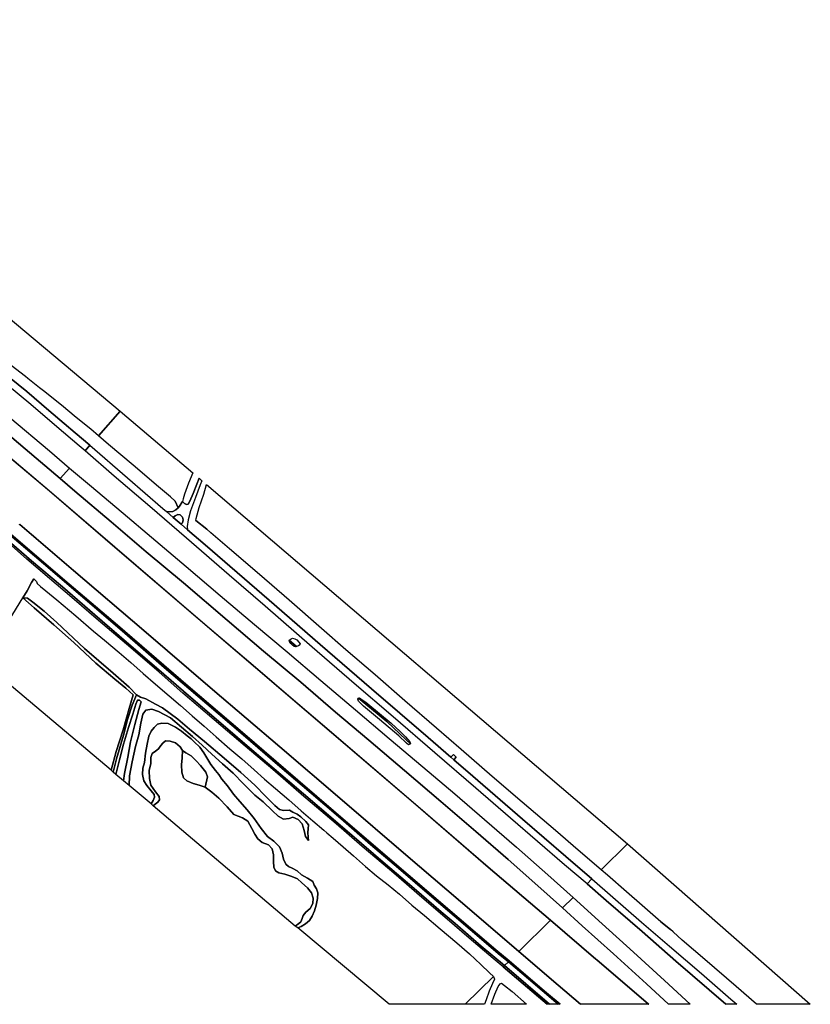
# Model space of a CAD drawing. Extents: x -26035517 to 31750492, y -9237385 to 8160032.
# Tile 295 of 298: x 26153701 to 26588030, y -2365968 to -1825294. Entities that reach past the tile are written whole.
import ezdxf

# ---------------------------------------------------------------- set-up
doc = ezdxf.new("R2010")
doc.units = 0
doc.layers.add('T-25', color=7, linetype='CONTINUOUS')

msp = doc.modelspace()

# ---------------------------------------------------------------- linework, layer by layer
at = {"layer": 'T-25', "color": 9}
for points in [[(26189631, -2062031, 10603), (26186316, -2059280, 10541), (26174115, -2048870, 10561), (26159781, -2036534, 10611), (26147030, -2025973, 10574), (26134486, -2015717, 10574), (26119239, -2003487, 10574), (26098804, -1987653, 10586), (26079519, -1972172, 10524), (26059197, -1956326, 10483), (26038331, -1939755, 10549), (26023039, -1927984, 10582), (26007501, -1914781, 10574), (25979160, -1890570, 10516), (25948449, -1864281, 10491), (25922423, -1841895, 10471), (25903038, -1825294, 10533)], [(25895901, -1833235, 12027), (25905456, -1841417, 12031), (25922357, -1855887, 12010), (25939022, -1870163, 12060), (25957825, -1886198, 12130), (25968559, -1895387, 12138), (25987177, -1911311, 12126), (26004715, -1926032, 12113), (26025741, -1943259, 12080), (26049178, -1962436, 12109), (26069103, -1978444, 12150), (26089409, -1994929, 12171), (26109542, -2011393, 12179), (26129210, -2027688, 12179), (26148313, -2043677, 12171), (26170088, -2062118, 12183), (26181151, -2071531, 12183)], [(25887632, -1842723, 10990), (25907693, -1859953, 11031), (25934918, -1883073, 10907), (25966494, -1909945, 10944), (25987236, -1927896, 10944), (26014135, -1950966, 10944), (26043166, -1975784, 10920), (26067063, -1996049, 10928), (26083125, -2009862, 10918), (26088933, -2014856, 10915), (26111336, -2034184, 10915), (26145852, -2063699, 10911), (26169998, -2084033, 10982)], [(25890746, -1839006, 11957), (25904167, -1850566, 11928), (25922551, -1866337, 12027), (25941518, -1882629, 12043), (25960981, -1899399, 12076), (25982610, -1917767, 12052), (26008468, -1939403, 12121), (26030792, -1957492, 12150), (26060771, -1981742, 12138), (26087748, -2003713, 12138), (26111267, -2022963, 12113), (26135786, -2043284, 12146), (26156764, -2060926, 12150), (26175950, -2077302, 12158)], [(26192216, -2059007, 10529), (26184260, -2052245, 10500), (26178175, -2047121, 10504), (26169771, -2039850, 10512), (26157630, -2029460, 10491), (26148133, -2021689, 10467), (26140957, -2015796, 10467), (26126687, -2004534, 10508), (26110818, -1992139, 10516), (26096376, -1980788, 10459), (26081707, -1969061, 10442), (26069316, -1959395, 10454), (26055820, -1948741, 10463), (26039553, -1935961, 10479), (26033870, -1931301, 10479)], [(26148133, -2021689, 10467), (26157630, -2029460, 10491), (26169771, -2039850, 10512), (26178175, -2047121, 10504), (26184260, -2052245, 10500), (26192216, -2059007, 10529), (26189631, -2062031, 10603), (26186316, -2059280, 10541), (26174115, -2048870, 10561), (26159781, -2036534, 10611), (26147030, -2025973, 10574)], [(26164605, -2027502, 9981), (26158181, -2022242, 9866)], [(26148313, -2043677, 12171), (26170088, -2062118, 12183), (26181151, -2071531, 12183), (26175950, -2077302, 12158), (26156764, -2060926, 12150), (26135786, -2043284, 12146)], [(26192216, -2059007, 10529), (26212968, -2076917, 10520), (26232342, -2093623, 10516), (26234373, -2095381, 10513), (26238071, -2098581, 10508)], [(26145884, -2063661, 10911), (26170030, -2083995, 10982), (26169965, -2084070, 10630), (26145820, -2063737, 10630)], [(26465425, -2299861, 10503), (26453054, -2289363, 10537), (26423292, -2263805, 10491), (26404233, -2247318, 10495), (26381691, -2227933, 10504), (26358875, -2208134, 10524), (26337515, -2189733, 10487), (26314381, -2169803, 10467), (26288634, -2147386, 10446), (26268764, -2130226, 10533), (26245256, -2109970, 10549), (26225266, -2092685, 10533), (26205685, -2075921, 10615), (26189631, -2062031, 10603)], [(26181151, -2071531, 12183), (26191996, -2080674, 12167), (26210541, -2096267, 12220), (26226054, -2109519, 12204), (26245182, -2125627, 12200), (26263906, -2141495, 12080), (26282644, -2157325, 12167), (26300567, -2172442, 12129), (26319191, -2188243, 12179), (26338207, -2204259, 12224), (26356708, -2219960, 12220), (26375197, -2235577, 12228), (26392679, -2250373, 12249), (26409101, -2264519, 12187), (26426658, -2279723, 12154), (26443891, -2294819, 12216), (26457801, -2307300, 12188)], [(26175950, -2077302, 12158), (26184009, -2084137, 12138), (26203999, -2101091, 12138), (26223265, -2117497, 12150), (26243705, -2134614, 12200), (26267615, -2154963, 12076), (26287675, -2171997, 12142), (26308074, -2189121, 12162), (26327253, -2205481, 12171), (26345466, -2220965, 12175), (26365140, -2237516, 12191), (26385051, -2254548, 12179), (26404333, -2270986, 12158), (26422073, -2286540, 12142), (26438305, -2300840, 12224), (26451939, -2313044, 12213)], [(26252280, -2077058, 9951), (26251084, -2080342, 9976), (26249081, -2085477, 10029), (26247192, -2089742, 10054), (26246173, -2091305, 10099), (26245279, -2091566, 10178), (26244189, -2090940, 10244), (26243226, -2089870, 10236), (26241578, -2092378, 10368), (26240680, -2093409, 10372), (26239443, -2094516, 10376), (26237917, -2095373, 10429), (26236122, -2095602, 10467), (26234373, -2095381, 10513)], [(26253781, -2078430, 9905), (26252929, -2080652, 9905), (26250284, -2087715, 10017), (26247482, -2095072, 10190), (26246205, -2099951, 10347), (26245773, -2103618, 10475), (26245942, -2105392, 10497)], [(26170022, -2084054, 10982), (26206046, -2114973, 10958), (26251666, -2154094, 10949), (26283170, -2180958, 10999), (26325033, -2216739, 10978), (26371242, -2256267, 10953), (26411112, -2290580, 11024), (26445294, -2319771, 11090)], [(26239055, -2089601, 10285), (26240680, -2093409, 10372)], [(26243596, -2088353, 10165), (26243226, -2089870, 10236)], [(26238071, -2098581, 10508), (26239175, -2097812, 10438), (26240642, -2097066, 10372), (26241799, -2097151, 10372), (26242471, -2097671, 10372), (26243120, -2098378, 10401), (26243585, -2099992, 10446), (26243073, -2101490, 10442), (26242372, -2102302, 10502), (26238071, -2098581, 10508)], [(26427846, -2336954, 11040), (26403416, -2315976, 10982), (26365809, -2283881, 10982), (26330794, -2253836, 10978), (26296530, -2224546, 11011), (26259595, -2193055, 11007), (26221901, -2160733, 11007), (26183311, -2127724, 10982), (26153724, -2102437, 10978)], [(26392176, -2231641, 10468), (26390555, -2230234, 10467), (26378070, -2219401, 10462), (26346973, -2192775, 10508), (26318823, -2168427, 10413), (26290683, -2144001, 10384), (26255508, -2113669, 10483), (26245942, -2105392, 10497), (26242372, -2102302, 10502)], [(26250463, -2100241, 10120), (26256435, -2105109, 9980)], [(26148373, -2108256, 10768), (26166730, -2123965, 10760), (26187092, -2141237, 10739), (26209918, -2160826, 10722), (26233107, -2180987, 10698), (26256539, -2200986, 10685), (26276461, -2218004, 10768), (26296630, -2235293, 10755), (26313795, -2250077, 10768), (26330172, -2264004, 10768), (26346497, -2278228, 10665), (26361770, -2291127, 10694), (26380202, -2306896, 10788), (26392359, -2317462, 10838), (26409979, -2332432, 10677), (26416512, -2337991, 10735), (26422167, -2342622, 10817), (26420039, -2344711, 10722), (26407223, -2334031, 10545), (26392943, -2321661, 10698), (26385306, -2315173, 10776), (26370433, -2302422, 10685), (26353382, -2287860, 10727), (26336096, -2273012, 10673), (26318436, -2257869, 10698), (26300871, -2242853, 10673), (26282538, -2227286, 10652), (26264199, -2211677, 10611), (26246443, -2196444, 10458), (26230068, -2182260, 10545), (26212364, -2167079, 10615), (26194944, -2152031, 10669), (26177131, -2136797, 10694), (26160244, -2122496, 10586), (26146380, -2110569, 10619)], [(26148832, -2107750, 10759), (26177238, -2132131, 10768), (26207359, -2157759, 10714), (26246227, -2191223, 10702), (26276064, -2216708, 10813), (26306441, -2242832, 10698), (26336622, -2268746, 10739), (26367202, -2294851, 10743), (26395169, -2318890, 10821), (26415212, -2336029, 10751), (26422683, -2342081, 10834), (26422167, -2342622, 10817), (26416512, -2337991, 10735), (26409979, -2332432, 10677), (26392359, -2317462, 10838), (26380202, -2306896, 10788), (26361770, -2291127, 10694), (26346497, -2278228, 10665), (26330172, -2264004, 10768), (26313795, -2250077, 10768), (26296630, -2235293, 10755), (26276461, -2218004, 10768), (26256539, -2200986, 10685), (26233107, -2180987, 10698), (26209918, -2160826, 10722), (26187092, -2141237, 10739), (26166730, -2123965, 10760), (26148373, -2108256, 10768)], [(26422167, -2342622, 10817), (26416512, -2337991, 10735), (26409979, -2332432, 10677), (26392359, -2317462, 10838), (26380202, -2306896, 10788), (26361770, -2291127, 10694), (26346497, -2278228, 10665), (26330172, -2264004, 10768), (26313795, -2250077, 10768), (26296630, -2235293, 10755), (26276461, -2218004, 10768), (26256539, -2200986, 10685), (26233107, -2180987, 10698), (26209918, -2160826, 10722), (26187092, -2141237, 10739), (26166730, -2123965, 10760), (26148373, -2108256, 10768)], [(26422683, -2342081, 10834), (26415212, -2336029, 10751), (26395169, -2318890, 10821), (26367202, -2294851, 10743), (26336622, -2268746, 10739), (26306441, -2242832, 10698), (26276064, -2216708, 10813), (26246227, -2191223, 10702), (26207359, -2157759, 10714), (26177238, -2132131, 10768), (26148832, -2107750, 10759)], [(26146380, -2110569, 10619), (26160244, -2122496, 10586), (26177131, -2136797, 10694), (26194944, -2152031, 10669), (26212364, -2167079, 10615), (26230068, -2182260, 10545), (26246443, -2196444, 10458), (26264199, -2211677, 10611), (26282538, -2227286, 10652), (26300871, -2242853, 10673), (26318436, -2257869, 10698), (26336096, -2273012, 10673), (26353382, -2287860, 10727), (26370433, -2302422, 10685), (26385306, -2315173, 10776), (26392943, -2321661, 10698), (26407223, -2334031, 10545), (26420039, -2344711, 10722), (26419281, -2345390, 10681), (26413782, -2340786, 10545), (26400623, -2329621, 10537), (26388553, -2319173, 10706), (26374632, -2307240, 10710), (26359190, -2293900, 10632), (26341844, -2279224, 10615), (26327650, -2266950, 10619), (26316817, -2257760, 10601), (26309878, -2251874, 10590), (26292694, -2237014, 10520), (26277596, -2224187, 10479), (26260535, -2209702, 10458), (26243417, -2195067, 10454), (26230318, -2183606, 10504), (26212361, -2168260, 10508), (26196921, -2155129, 10574), (26182277, -2142585, 10590), (26170169, -2132124, 10578), (26170108, -2132073, 10578), (26157616, -2121622, 10524), (26145821, -2111159, 10590)], [(26419281, -2345390, 10681), (26413782, -2340786, 10545), (26400623, -2329621, 10537), (26388553, -2319173, 10706), (26374632, -2307240, 10710), (26359190, -2293900, 10632), (26341844, -2279224, 10615), (26327650, -2266950, 10619), (26316817, -2257760, 10601), (26309878, -2251874, 10590), (26292694, -2237014, 10520), (26277596, -2224187, 10479), (26260535, -2209702, 10458), (26243417, -2195067, 10454), (26230318, -2183606, 10504), (26212361, -2168260, 10508), (26196921, -2155129, 10574), (26182277, -2142585, 10590), (26170169, -2132124, 10578), (26170108, -2132073, 10578), (26157616, -2121622, 10524), (26145821, -2111159, 10590)], [(26146380, -2110569, 10619), (26160244, -2122496, 10586), (26177131, -2136797, 10694), (26194944, -2152031, 10669), (26212364, -2167079, 10615), (26230068, -2182260, 10545), (26246443, -2196444, 10458), (26264199, -2211677, 10611), (26282538, -2227286, 10652), (26300871, -2242853, 10673), (26318436, -2257869, 10698), (26336096, -2273012, 10673), (26353382, -2287860, 10727), (26370433, -2302422, 10685), (26385306, -2315173, 10776), (26392943, -2321661, 10698), (26407223, -2334031, 10545), (26420039, -2344711, 10722)], [(26162993, -2133704, 9806), (26161500, -2132351, 9811), (26160198, -2134381, 9691), (26157889, -2138987, 9617), (26155405, -2142794, 9608)], [(26301766, -2165925, 11699), (26302772, -2165212, 11391), (26303524, -2164868, 11201), (26304787, -2165221, 11024), (26305882, -2165823, 10941), (26307095, -2167021, 10958), (26307699, -2167990, 11135), (26307552, -2168549, 11333), (26306815, -2169119, 11535), (26305796, -2169511, 11716), (26305179, -2169618, 11820), (26304413, -2169419, 11861), (26303615, -2168755, 11836), (26302712, -2167808, 11803), (26301893, -2166752, 11737), (26301766, -2165925, 11699)], [(26339841, -2197923, 11739), (26340417, -2197681, 11671), (26341098, -2198234, 11581), (26343830, -2200108, 11461), (26351438, -2206237, 11461), (26357710, -2211677, 11416), (26362680, -2216102, 11399), (26365689, -2219141, 11416), (26368074, -2221748, 11511), (26368364, -2222933, 11732), (26367373, -2223522, 11808), (26366196, -2222580, 11799), (26361926, -2218532, 11812), (26351395, -2209548, 11948), (26342580, -2202234, 11969), (26339746, -2199568, 11960), (26339529, -2198407, 11865), (26339841, -2197923, 11739)], [(26392176, -2231641, 10468), (26393439, -2230179, 10405), (26391963, -2228785, 10405), (26390555, -2230234, 10467)], [(26468070, -2297116, 10458), (26453784, -2284752, 10454), (26429880, -2264261, 10438), (26402675, -2240750, 10471), (26392176, -2231641, 10468)], [(26468070, -2297116, 10458), (26479627, -2307153, 10392), (26495276, -2320790, 10326), (26510765, -2334077, 10351), (26528165, -2349064, 10338), (26544407, -2363137, 10342), (26547680, -2365968, 10360)], [(26465425, -2299861, 10503), (26475849, -2308950, 10429), (26495614, -2326072, 10445), (26514241, -2342191, 10507), (26532438, -2358047, 10491), (26541618, -2365968, 10506)], [(26457801, -2307300, 12188), (26473760, -2321804, 12196), (26490985, -2337309, 12205), (26507892, -2352950, 12172), (26522076, -2365968, 12159)], [(26451939, -2313044, 12213), (26462719, -2322826, 12196), (26479925, -2338274, 12188), (26498014, -2354801, 12167), (26510168, -2365968, 12176)], [(26445324, -2319797, 11090), (26470320, -2341131, 10916), (26470864, -2341595, 10912), (26499221, -2365939, 10963)], [(26505943, -2320713, 9863), (26511198, -2324896, 9764)], [(26461679, -2365920, 10916), (26449520, -2355468, 10937), (26427882, -2336984, 11040)], [(26419281, -2345390, 10681), (26430215, -2354719, 10751), (26443421, -2365968, 10830)], [(26444784, -2365968, 10749), (26420039, -2344711, 10722)], [(26422167, -2342622, 10817), (26433194, -2352004, 10855), (26449518, -2365968, 10946)], [(26450616, -2365968, 10775), (26443136, -2359606, 10743), (26422683, -2342081, 10834)]]:
    msp.add_polyline3d(points, dxfattribs=at)
for points in [[(26158181, -2022242, 9866), (26156887, -2021262, 9812), (26149038, -2015252, 9783), (26143657, -2011110, 9709), (26138609, -2007357, 9434), (26138009, -2006268, 9384), (26138492, -2004683, 9384), (26139473, -2002651, 9602), (26141275, -1998890, 9652), (26144241, -1992466, 9668), (26146278, -1987736, 9627), (26208925, -2040235, 9790), (26197008, -2053757, 10058), (26192750, -2050169, 10022), (26184790, -2043666, 9989), (26176730, -2037012, 9977), (26166758, -2029007, 9956), (26164605, -2027502, 9981)], [(26239055, -2089601, 10285), (26236612, -2087387, 10231), (26229915, -2081845, 10079), (26216100, -2069909, 10120), (26202559, -2058474, 10058), (26197008, -2053757, 10058), (26208925, -2040235, 9790), (26248749, -2074201, 9732), (26246448, -2079856, 9839), (26244299, -2085875, 10120), (26243596, -2088353, 10165), (26243226, -2089870, 10236), (26241578, -2092378, 10368), (26240680, -2093409, 10372)], [(26392176, -2231641, 10468), (26402675, -2240750, 10471), (26429880, -2264261, 10438), (26453784, -2284752, 10454), (26468070, -2297116, 10458), (26465425, -2299861, 10503), (26453054, -2289363, 10537), (26423292, -2263805, 10491), (26404233, -2247318, 10495), (26381691, -2227933, 10504), (26358875, -2208134, 10524), (26337515, -2189733, 10487), (26314381, -2169803, 10467), (26288634, -2147386, 10446), (26268764, -2130226, 10533), (26245256, -2109970, 10549), (26225266, -2092685, 10533), (26205685, -2075921, 10615), (26189631, -2062031, 10603), (26192216, -2059007, 10529), (26212968, -2076917, 10520), (26232342, -2093623, 10516), (26234373, -2095381, 10513), (26238071, -2098581, 10508), (26242372, -2102302, 10502), (26245942, -2105392, 10497), (26255508, -2113669, 10483), (26290683, -2144001, 10384), (26318823, -2168427, 10413), (26346973, -2192775, 10508), (26378070, -2219401, 10462), (26390555, -2230234, 10467)], [(26451939, -2313044, 12213), (26438305, -2300840, 12224), (26422073, -2286540, 12142), (26404333, -2270986, 12158), (26385051, -2254548, 12179), (26365140, -2237516, 12191), (26345466, -2220965, 12175), (26327253, -2205481, 12171), (26308074, -2189121, 12162), (26287675, -2171997, 12142), (26267615, -2154963, 12076), (26243705, -2134614, 12200), (26223265, -2117497, 12150), (26203999, -2101091, 12138), (26184009, -2084137, 12138), (26175950, -2077302, 12158), (26181151, -2071531, 12183), (26191996, -2080674, 12167), (26210541, -2096267, 12220), (26226054, -2109519, 12204), (26245182, -2125627, 12200), (26263906, -2141495, 12080), (26282644, -2157325, 12167), (26300567, -2172442, 12129), (26319191, -2188243, 12179), (26338207, -2204259, 12224), (26356708, -2219960, 12220), (26375197, -2235577, 12228), (26392679, -2250373, 12249), (26409101, -2264519, 12187), (26426658, -2279723, 12154), (26443891, -2294819, 12216), (26457801, -2307300, 12188)], [(26240680, -2093409, 10372), (26241578, -2092378, 10368), (26243226, -2089870, 10236), (26244189, -2090940, 10244), (26245279, -2091566, 10178), (26246173, -2091305, 10099), (26247192, -2089742, 10054), (26249081, -2085477, 10029), (26251084, -2080342, 9976), (26252280, -2077058, 9951), (26253781, -2078430, 9905), (26252929, -2080652, 9905), (26250284, -2087715, 10017), (26247482, -2095072, 10190), (26246205, -2099951, 10347), (26245773, -2103618, 10475), (26245942, -2105392, 10497), (26242372, -2102302, 10502), (26243073, -2101490, 10442), (26243585, -2099992, 10446), (26243120, -2098378, 10401), (26242471, -2097671, 10372), (26241799, -2097151, 10372), (26240642, -2097066, 10372), (26239175, -2097812, 10438), (26238071, -2098581, 10508), (26234373, -2095381, 10513), (26236122, -2095602, 10467), (26237917, -2095373, 10429), (26239443, -2094516, 10376)], [(26250463, -2100241, 10120), (26250710, -2099248, 10033), (26252303, -2093207, 9753), (26254858, -2085832, 9526), (26256351, -2080560, 9497), (26487678, -2277762, 9665), (26473060, -2292208, 9971), (26460551, -2281266, 9938), (26448024, -2270484, 9947), (26429726, -2255054, 9839), (26413310, -2240811, 9749), (26396242, -2226028, 9646), (26382762, -2214397, 9691), (26365257, -2199319, 9712), (26348900, -2185092, 9839), (26332860, -2171292, 9819), (26319511, -2159687, 9831), (26301680, -2144082, 9806), (26285364, -2130016, 9868), (26268899, -2115849, 9815), (26258792, -2107036, 9844), (26256435, -2105109, 9980)], [(26445258, -2319806, 10630), (26411079, -2290618, 10630), (26371209, -2256305, 10630), (26325001, -2216777, 10630), (26283138, -2180996, 10630), (26251634, -2154132, 10630), (26206013, -2115011, 10630), (26169965, -2084070, 10630), (26170030, -2083995, 10982), (26206079, -2114935, 10958), (26251698, -2154056, 10949), (26283202, -2180920, 10999), (26325065, -2216701, 10978), (26371275, -2256229, 10953), (26411145, -2290542, 11024), (26445329, -2319735, 11090)], [(26427811, -2336990, 11040), (26403383, -2316014, 10982), (26365776, -2283919, 10982), (26330761, -2253874, 10978), (26296498, -2224584, 11011), (26259563, -2193093, 11007), (26221868, -2160771, 11007), (26183279, -2127762, 10982), (26153610, -2102406, 10978), (26153677, -2102332, 10630), (26183343, -2127686, 10630), (26221934, -2160695, 10630), (26259627, -2193017, 10630), (26296562, -2224508, 10630), (26330827, -2253798, 10630), (26365842, -2283843, 10630), (26403449, -2315938, 10630), (26427882, -2336919, 10630)], [(26217830, -2196045, 9249), (26213816, -2191846, 9237), (26205107, -2184096, 9229), (26189376, -2170528, 9237), (26174179, -2156326, 9315), (26167067, -2150022, 9551), (26160989, -2145080, 9546), (26157928, -2142959, 9600), (26155405, -2142794, 9608), (26157889, -2138987, 9617), (26160198, -2134381, 9691), (26161500, -2132351, 9811), (26162993, -2133704, 9806), (26163338, -2134842, 9753), (26165187, -2136599, 9670), (26168116, -2138877, 9687), (26174193, -2143844, 9687), (26184581, -2152630, 9728), (26194164, -2161036, 9753), (26200315, -2166008, 9695), (26208278, -2172782, 9629), (26214801, -2178323, 9584), (26221618, -2184356, 9588), (26228267, -2190201, 9588), (26235805, -2196530, 9745), (26242041, -2201886, 9683), (26248462, -2207534, 9666), (26255060, -2213301, 9683), (26261577, -2219063, 9724), (26269159, -2225621, 9732), (26275812, -2231229, 9703), (26282447, -2237148, 9703), (26288204, -2242290, 9662), (26294319, -2247493, 9703), (26301480, -2253685, 9877), (26308284, -2259672, 9794), (26314805, -2265263, 9765), (26320766, -2270328, 9856), (26322393, -2271791, 10450), (26325972, -2274763, 10277), (26331444, -2279582, 9926), (26337127, -2284491, 9938), (26343754, -2290233, 9839), (26349784, -2295352, 9769), (26356061, -2300371, 9769), (26362296, -2305538, 9761), (26369195, -2311503, 9683), (26376002, -2317133, 9629), (26384657, -2324503, 9629), (26393901, -2332258, 9683), (26400785, -2338322, 9662), (26407091, -2344146, 9617), (26411819, -2348629, 9864), (26413947, -2350648, 9913), (26398445, -2365968, 10000), (26356749, -2365968, 10000), (26306476, -2324056, 10009), (26308279, -2323179, 10029), (26310623, -2321824, 10170), (26312821, -2319985, 10314), (26314414, -2317487, 10483), (26315667, -2314654, 10549), (26316553, -2311497, 10483), (26317272, -2307823, 10475), (26317419, -2304687, 10648), (26316817, -2302545, 10739), (26315435, -2300620, 10698), (26314650, -2298601, 10665), (26311899, -2296764, 10665), (26308563, -2294897, 10706), (26306152, -2292726, 10768), (26303367, -2291178, 10830), (26301321, -2290260, 10817), (26299886, -2289062, 10859), (26298630, -2286237, 10859), (26297919, -2282905, 10809), (26296392, -2279580, 10595), (26293343, -2276320, 10735), (26289766, -2273747, 10805), (26286393, -2269514, 10760), (26282484, -2264007, 10640), (26278633, -2259247, 10784), (26274655, -2254512, 10941), (26271079, -2250621, 11007), (26267779, -2245992, 11061), (26264746, -2242337, 11110), (26263168, -2239743, 11024), (26261193, -2237623, 10661), (26258772, -2234233, 10454), (26256553, -2230607, 10434), (26254875, -2227909, 10516), (26252630, -2224682, 10491), (26249479, -2221750, 10368), (26247910, -2220263, 10384), (26245728, -2218510, 10396), (26242611, -2216059, 10421), (26239219, -2213740, 10442), (26235327, -2211788, 10438), (26231844, -2211498, 10454), (26229499, -2212225, 10475), (26227487, -2214019, 10429), (26225963, -2216065, 10384), (26224633, -2218773, 10157), (26223725, -2223166, 10087), (26222857, -2228126, 10178), (26222325, -2233257, 10124), (26221323, -2236275, 10099), (26221249, -2239814, 10042), (26221843, -2243163, 9976), (26223602, -2245866, 9959), (26225963, -2248785, 9992), (26227514, -2250813, 10000), (26227718, -2252243, 10000), (26227070, -2254051, 10009), (26225840, -2255824, 10017), (26213792, -2245893, 10050), (26214082, -2240589, 10141), (26215438, -2232885, 10141), (26217353, -2224346, 10240), (26219214, -2218019, 10384), (26220176, -2211504, 10504), (26221284, -2206607, 10524), (26222947, -2204471, 10487), (26226317, -2203953, 10549), (26229912, -2205150, 10595), (26236480, -2208718, 10529), (26242615, -2213713, 10417), (26248715, -2218848, 10297), (26253885, -2223698, 10330), (26259228, -2228522, 10417), (26265132, -2233923, 10595), (26271015, -2239107, 10780), (26276562, -2244818, 10755), (26282866, -2251069, 10809), (26287470, -2254825, 10846), (26292592, -2259756, 10962), (26295704, -2262723, 10912), (26298583, -2264334, 10821), (26301705, -2264026, 10755), (26303729, -2263292, 10722), (26306628, -2264399, 10669), (26308856, -2266919, 10632), (26309994, -2270576, 10582), (26310658, -2273863, 10545), (26312393, -2275972, 10326), (26312212, -2274266, 10240), (26311973, -2271647, 10165), (26312172, -2269567, 10141), (26312310, -2267424, 10128), (26310819, -2265494, 10062), (26308164, -2263029, 10046), (26306180, -2261619, 10046), (26303817, -2260477, 10054), (26301973, -2259357, 10037), (26298618, -2259550, 10042), (26296449, -2258953, 10050), (26293828, -2256759, 10042), (26288879, -2251933, 10042), (26282947, -2245638, 9992), (26275180, -2238699, 9872), (26266122, -2230831, 9811), (26255182, -2221716, 9596), (26246939, -2214890, 9555), (26240559, -2209469, 9534), (26232071, -2203189, 9472), (26228363, -2201156, 9435), (26223017, -2198136, 9414), (26220094, -2197243, 9340)], [(26155405, -2142794, 9608), (26161655, -2148170, 9629), (26172538, -2157502, 9815), (26183459, -2167309, 9819), (26195481, -2178599, 9707), (26206061, -2187434, 9736), (26211979, -2192407, 9695), (26216023, -2195950, 9604), (26213764, -2203515, 9641), (26210528, -2215237, 9679), (26206713, -2227081, 9736), (26203934, -2237386, 9930), (26133826, -2178484, 10203), (26140870, -2166529, 10029), (26147870, -2155000, 9839)], [(26217830, -2196045, 9249), (26215563, -2201649, 9274), (26212872, -2209589, 9299), (26210808, -2218265, 9311), (26206956, -2231165, 9332), (26205018, -2238454, 9336), (26203934, -2237386, 9930), (26206713, -2227081, 9736), (26210528, -2215237, 9679), (26213764, -2203515, 9641), (26216023, -2195950, 9604), (26211979, -2192407, 9695), (26206061, -2187434, 9736), (26195481, -2178599, 9707), (26183459, -2167309, 9819), (26172538, -2157502, 9815), (26161655, -2148170, 9629), (26155405, -2142794, 9608), (26157928, -2142959, 9600), (26160989, -2145080, 9546), (26167067, -2150022, 9551), (26174179, -2156326, 9315), (26189376, -2170528, 9237), (26205107, -2184096, 9229), (26213816, -2191846, 9237)], [(26301766, -2165925, 11699), (26302772, -2165212, 11391), (26303524, -2164868, 11201), (26304787, -2165221, 11024), (26305882, -2165823, 10941), (26307095, -2167021, 10958), (26307699, -2167990, 11135), (26307552, -2168549, 11333), (26306815, -2169119, 11535), (26305796, -2169511, 11716)], [(26305796, -2169511, 11716), (26305179, -2169618, 11820), (26304413, -2169419, 11861), (26303615, -2168755, 11836), (26302712, -2167808, 11803), (26301893, -2166752, 11737), (26301766, -2165925, 11699)], [(26217830, -2196045, 9249), (26220094, -2197243, 9340), (26223017, -2198136, 9414), (26228363, -2201156, 9435), (26232071, -2203189, 9472), (26240559, -2209469, 9534), (26246939, -2214890, 9555), (26255182, -2221716, 9596), (26266122, -2230831, 9811), (26275180, -2238699, 9872), (26282947, -2245638, 9992), (26288879, -2251933, 10042), (26293828, -2256759, 10042), (26296449, -2258953, 10050), (26298618, -2259550, 10042), (26301973, -2259357, 10037), (26303817, -2260477, 10054), (26306180, -2261619, 10046), (26308164, -2263029, 10046), (26310819, -2265494, 10062), (26312310, -2267424, 10128), (26312172, -2269567, 10141), (26311973, -2271647, 10165), (26312212, -2274266, 10240), (26312393, -2275972, 10326), (26310658, -2273863, 10545), (26309994, -2270576, 10582), (26308856, -2266919, 10632), (26306628, -2264399, 10669), (26303729, -2263292, 10722), (26301705, -2264026, 10755), (26298583, -2264334, 10821), (26295704, -2262723, 10912), (26292592, -2259756, 10962), (26287470, -2254825, 10846), (26282866, -2251069, 10809), (26276562, -2244818, 10755), (26271015, -2239107, 10780), (26265132, -2233923, 10595), (26259228, -2228522, 10417), (26253885, -2223698, 10330), (26248715, -2218848, 10297), (26242615, -2213713, 10417), (26236480, -2208718, 10529), (26229912, -2205150, 10595), (26226317, -2203953, 10549), (26222947, -2204471, 10487), (26221284, -2206607, 10524), (26220176, -2211504, 10504), (26219214, -2218019, 10384), (26217353, -2224346, 10240), (26215438, -2232885, 10141), (26214082, -2240589, 10141), (26213792, -2245893, 10050), (26210643, -2243237, 9650), (26211257, -2239259, 9641), (26213172, -2230197, 9596), (26214585, -2221857, 9563), (26216932, -2212288, 9596), (26219170, -2204015, 9567), (26220504, -2199823, 9551), (26219470, -2198956, 9575), (26218454, -2198972, 9563), (26217575, -2201186, 9579), (26215768, -2206608, 9592), (26213493, -2214037, 9608), (26210760, -2223091, 9584), (26208594, -2231688, 9579), (26206586, -2239843, 9650), (26205018, -2238454, 9336), (26206956, -2231165, 9332), (26210808, -2218265, 9311), (26212872, -2209589, 9299), (26215563, -2201649, 9274)], [(26206586, -2239843, 9650), (26208594, -2231688, 9579), (26210760, -2223091, 9584), (26213493, -2214037, 9608), (26215768, -2206608, 9592), (26217575, -2201186, 9579), (26218454, -2198972, 9563), (26219470, -2198956, 9575), (26220504, -2199823, 9551), (26219170, -2204015, 9567), (26216932, -2212288, 9596), (26214585, -2221857, 9563), (26213172, -2230197, 9596), (26211257, -2239259, 9641), (26210643, -2243237, 9650)], [(26368364, -2222933, 11732), (26367373, -2223522, 11808), (26366196, -2222580, 11799), (26361926, -2218532, 11812), (26351395, -2209548, 11948), (26342580, -2202234, 11969), (26339746, -2199568, 11960), (26339529, -2198407, 11865), (26339841, -2197923, 11739), (26343833, -2201165, 11746), (26355311, -2210611, 11717), (26365957, -2220733, 11733)], [(26339841, -2197923, 11739), (26340417, -2197681, 11671), (26341098, -2198234, 11581), (26343830, -2200108, 11461), (26351438, -2206237, 11461), (26357710, -2211677, 11416), (26362680, -2216102, 11399), (26365689, -2219141, 11416), (26368074, -2221748, 11511), (26368364, -2222933, 11732), (26365957, -2220733, 11733), (26355311, -2210611, 11717), (26343833, -2201165, 11746)], [(26255583, -2246699, 9604), (26256847, -2241132, 9757), (26255964, -2238422, 9835), (26253041, -2234747, 9811), (26250709, -2232199, 9749), (26247852, -2229605, 9699), (26245052, -2227827, 9666), (26243168, -2226608, 9604), (26241774, -2224534, 9604), (26239380, -2222447, 9604), (26236421, -2221387, 9604), (26233728, -2221351, 9604), (26232386, -2222478, 9604), (26231313, -2223849, 9604), (26230046, -2225638, 9604), (26228297, -2226937, 9604), (26226405, -2228253, 9604), (26225835, -2230481, 9604), (26225791, -2233653, 9604), (26224906, -2237607, 9604), (26224956, -2241949, 9604), (26225820, -2245598, 9604), (26228397, -2249285, 9604), (26230248, -2251801, 9604), (26230568, -2253655, 9604), (26229642, -2254910, 9604), (26228177, -2256102, 9604), (26227044, -2256949, 9604), (26225840, -2255824, 10017), (26227070, -2254051, 10009), (26227718, -2252243, 10000), (26227514, -2250813, 10000), (26225963, -2248785, 9992), (26223602, -2245866, 9959), (26221843, -2243163, 9976), (26221249, -2239814, 10042), (26221323, -2236275, 10099), (26222325, -2233257, 10124), (26222857, -2228126, 10178), (26223725, -2223166, 10087), (26224633, -2218773, 10157), (26225963, -2216065, 10384), (26227487, -2214019, 10429), (26229499, -2212225, 10475), (26231844, -2211498, 10454), (26235327, -2211788, 10438), (26239219, -2213740, 10442), (26242611, -2216059, 10421), (26245728, -2218510, 10396), (26247910, -2220263, 10384), (26249479, -2221750, 10368), (26252630, -2224682, 10491), (26254875, -2227909, 10516), (26256553, -2230607, 10434), (26258772, -2234233, 10454), (26261193, -2237623, 10661), (26263168, -2239743, 11024), (26264746, -2242337, 11110), (26267779, -2245992, 11061), (26271079, -2250621, 11007), (26274655, -2254512, 10941), (26278633, -2259247, 10784), (26282484, -2264007, 10640), (26286393, -2269514, 10760), (26289766, -2273747, 10805), (26293343, -2276320, 10735), (26296392, -2279580, 10595), (26297919, -2282905, 10809), (26298630, -2286237, 10859), (26299886, -2289062, 10859), (26301321, -2290260, 10817), (26303367, -2291178, 10830), (26306152, -2292726, 10768), (26308563, -2294897, 10706), (26311899, -2296764, 10665), (26314650, -2298601, 10665), (26315435, -2300620, 10698), (26316817, -2302545, 10739), (26317419, -2304687, 10648), (26317272, -2307823, 10475), (26316553, -2311497, 10483), (26315667, -2314654, 10549), (26314414, -2317487, 10483), (26312821, -2319985, 10314), (26310623, -2321824, 10170), (26308279, -2323179, 10029), (26306476, -2324056, 10009), (26305038, -2322982, 9604), (26307104, -2321678, 9604), (26308134, -2320607, 9604), (26308930, -2318928, 9604), (26309514, -2317117, 9604), (26310864, -2315389, 9604), (26313185, -2313394, 9604), (26314740, -2310671, 9604), (26314913, -2307719, 9604), (26313931, -2304797, 9604), (26311777, -2302061, 9604), (26308782, -2299247, 9604), (26306270, -2297049, 9604), (26303224, -2295817, 9604), (26299401, -2294458, 9604), (26296105, -2293772, 9604), (26294246, -2292602, 9604), (26293309, -2290682, 9604), (26293124, -2287634, 9604), (26293114, -2283805, 9604), (26292446, -2280642, 9604), (26290375, -2278311, 9604), (26286954, -2277084, 9604), (26284465, -2275152, 9604), (26282853, -2272468, 9604), (26281192, -2269429, 9604), (26279004, -2265440, 9604), (26276015, -2263519, 9604), (26271428, -2261736, 9604), (26267628, -2257587, 9604), (26263140, -2252726, 9604), (26259324, -2249500, 9604)], [(26255583, -2246699, 9604), (26259324, -2249500, 9604), (26263140, -2252726, 9604), (26267628, -2257587, 9604), (26271428, -2261736, 9604), (26276015, -2263519, 9604), (26279004, -2265440, 9604), (26281192, -2269429, 9604), (26282853, -2272468, 9604), (26284465, -2275152, 9604), (26286954, -2277084, 9604), (26290375, -2278311, 9604), (26292446, -2280642, 9604), (26293114, -2283805, 9604), (26293124, -2287634, 9604), (26293309, -2290682, 9604), (26294246, -2292602, 9604), (26296105, -2293772, 9604), (26299401, -2294458, 9604), (26303224, -2295817, 9604), (26306270, -2297049, 9604), (26308782, -2299247, 9604), (26311777, -2302061, 9604), (26313931, -2304797, 9604), (26314913, -2307719, 9604), (26314740, -2310671, 9604), (26313185, -2313394, 9604), (26310864, -2315389, 9604), (26309514, -2317117, 9604), (26308930, -2318928, 9604), (26308134, -2320607, 9604), (26307104, -2321678, 9604), (26305038, -2322982, 9604), (26227044, -2256949, 9604), (26228177, -2256102, 9604), (26229642, -2254910, 9604), (26230568, -2253655, 9604), (26230248, -2251801, 9604), (26228397, -2249285, 9604), (26225820, -2245598, 9604), (26224956, -2241949, 9604), (26224906, -2237607, 9604), (26225791, -2233653, 9604), (26225835, -2230481, 9604), (26226405, -2228253, 9604), (26228297, -2226937, 9604), (26230046, -2225638, 9604), (26231313, -2223849, 9604), (26232386, -2222478, 9604), (26233728, -2221351, 9604), (26236421, -2221387, 9604), (26239380, -2222447, 9604), (26241774, -2224534, 9604), (26243168, -2226608, 9604), (26242944, -2230537, 9604), (26242562, -2234519, 9604), (26242750, -2238554, 9604), (26243751, -2241517, 9604), (26245524, -2243191, 9604), (26248977, -2244700, 9604), (26252301, -2245549, 9604)], [(26255583, -2246699, 9604), (26252301, -2245549, 9604), (26248977, -2244700, 9604), (26245524, -2243191, 9604), (26243751, -2241517, 9604), (26242750, -2238554, 9604), (26242562, -2234519, 9604), (26242944, -2230537, 9604), (26243168, -2226608, 9604), (26245052, -2227827, 9666), (26247852, -2229605, 9699), (26250709, -2232199, 9749), (26253041, -2234747, 9811), (26255964, -2238422, 9835), (26256847, -2241132, 9757)], [(26392176, -2231641, 10468), (26390555, -2230234, 10467), (26391963, -2228785, 10405), (26393439, -2230179, 10405)], [(26511198, -2324896, 9764), (26505943, -2320713, 9863), (26504506, -2319359, 9838), (26495704, -2311771, 9888), (26486992, -2304204, 9909), (26476600, -2295142, 9950), (26473060, -2292208, 9971), (26487678, -2277762, 9665), (26588030, -2365968, 9502), (26558398, -2365968, 9900), (26547248, -2356156, 9867), (26530061, -2341423, 9859), (26517692, -2330715, 9760), (26512619, -2326147, 9764)], [(26468070, -2297116, 10458), (26479627, -2307153, 10392), (26495276, -2320790, 10326), (26510765, -2334077, 10351), (26528165, -2349064, 10338), (26544407, -2363137, 10342), (26547680, -2365968, 10360), (26541618, -2365968, 10506), (26532438, -2358047, 10491), (26514241, -2342191, 10507), (26495614, -2326072, 10445), (26475849, -2308950, 10429), (26465425, -2299861, 10503)], [(26457801, -2307300, 12188), (26473760, -2321804, 12196), (26490985, -2337309, 12205), (26507892, -2352950, 12172), (26522076, -2365968, 12159), (26510168, -2365968, 12176), (26498014, -2354801, 12167), (26479925, -2338274, 12188), (26462719, -2322826, 12196), (26451939, -2313044, 12213)], [(26461852, -2365968, 10630), (26449553, -2355430, 10630), (26427882, -2336919, 10630), (26445258, -2319806, 10630), (26470288, -2341169, 10630), (26470831, -2341633, 10630), (26499184, -2365968, 10630)], [(26499184, -2365968, 10630), (26470831, -2341633, 10630), (26470288, -2341169, 10630), (26445258, -2319806, 10630), (26445329, -2319735, 11090), (26470352, -2341093, 10916), (26470897, -2341557, 10912), (26499335, -2365968, 10963)], [(26461659, -2365968, 10916), (26449487, -2355506, 10937), (26427811, -2336990, 11040), (26427882, -2336919, 10630), (26449553, -2355430, 10630), (26461852, -2365968, 10630)], [(26420039, -2344711, 10722), (26444784, -2365968, 10749), (26443421, -2365968, 10830), (26430215, -2354719, 10751), (26419281, -2345390, 10681)], [(26422167, -2342622, 10817), (26433194, -2352004, 10855), (26449518, -2365968, 10946), (26444784, -2365968, 10749), (26420039, -2344711, 10722)], [(26422683, -2342081, 10834), (26443136, -2359606, 10743), (26450616, -2365968, 10775), (26449518, -2365968, 10946), (26433194, -2352004, 10855), (26422167, -2342622, 10817)], [(26411666, -2358810, 10185), (26409944, -2363479, 10210), (26409011, -2365968, 10074), (26398445, -2365968, 10000), (26413947, -2350648, 9913), (26414542, -2352163, 9995), (26413405, -2354531, 10156)], [(26412693, -2365968, 9956), (26414792, -2360357, 9917), (26416509, -2356195, 9917), (26417631, -2354717, 9921), (26418435, -2354272, 10045), (26420069, -2355637, 10095), (26424273, -2359020, 10235), (26432137, -2365968, 10330)]]:
    msp.add_polyline3d(points, close=True, dxfattribs=at)

doc.saveas('drawing.dxf')
